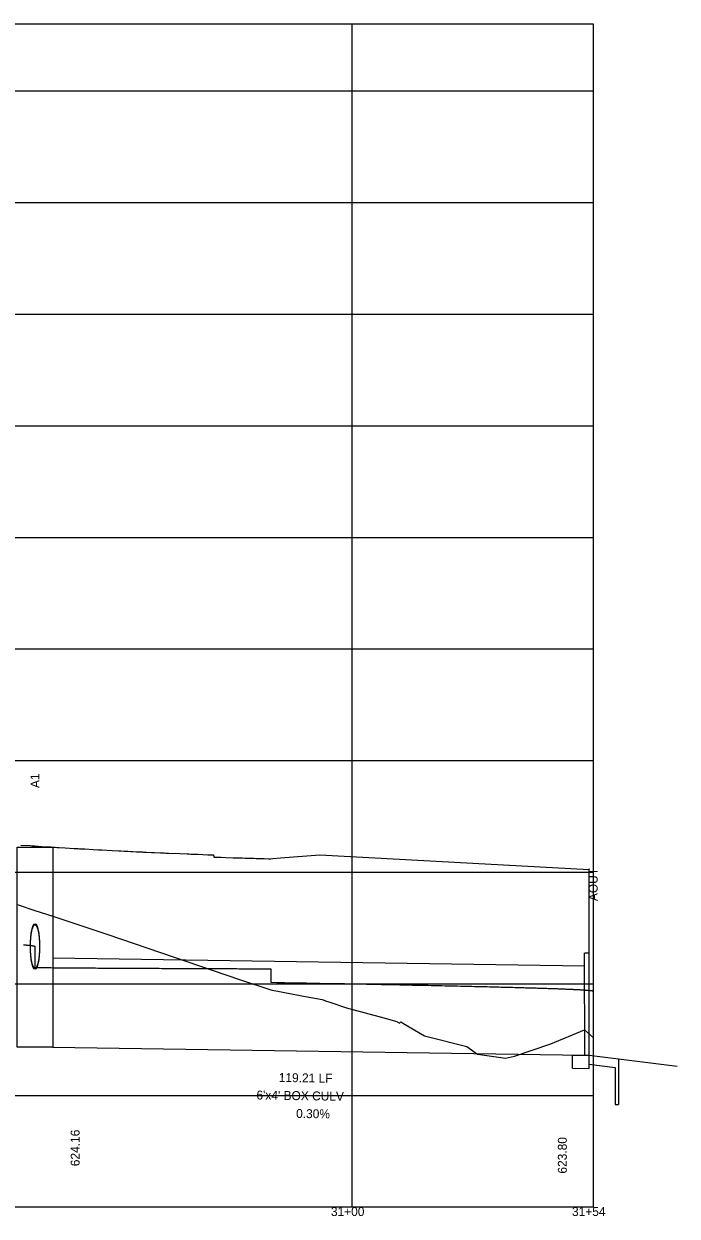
# Model space of a CAD drawing. Extents: x 2252703 to 2264864, y 13787568 to 13790989.
# Drawn here: x 2260938.4 to 2261084.9, y 13790698.5 to 13790965.5 of the extents above; entities that cross this region are included whole.
import ezdxf

# ---------------------------------------------------------------- set-up
doc = ezdxf.new("R2010")
doc.units = 0
for name, color, linetype in [('blank4', 7, 'Continuous'), ('D_DRN_PROF_HGL', 7, 'Continuous'), ('D_PROF_1', 7, 'Continuous'), ('D_PROF_NOTES_1', 7, 'Continuous'), ('Default', 7, 'Continuous'), ('Drain_PipeInside', 7, 'Continuous'), ('E_Terrain', 7, 'Continuous'), ('Inlet', 7, 'Continuous'), ('z - Construction', 7, 'Continuous')]:
    doc.layers.add(name, color=color, linetype=linetype)

msp = doc.modelspace()

# ---------------------------------------------------------------- linework, layer by layer
at = {"layer": 'blank4'}
msp.add_lwpolyline([(2257912.03, 13790700.51), (2257912.03, 13790965.51), (2261066.03, 13790965.51), (2261066.03, 13790700.51)], close=True, dxfattribs=at)
at = {"layer": 'D_DRN_PROF_HGL'}
msp.add_line((2260940.91, 13790758.9), (2260940.91, 13790754.21), dxfattribs=at)
for points in [[(2260938.32, 13790759.25), (2260938.41, 13790759.24), (2260938.5, 13790759.24), (2260938.59, 13790759.23), (2260938.68, 13790759.22), (2260938.76, 13790759.22), (2260938.84, 13790759.21), (2260938.92, 13790759.21), (2260939, 13790759.2), (2260939.08, 13790759.19), (2260939.15, 13790759.19), (2260939.23, 13790759.18), (2260939.3, 13790759.17), (2260939.37, 13790759.17), (2260939.44, 13790759.16), (2260939.5, 13790759.16), (2260939.57, 13790759.15), (2260939.63, 13790759.14), (2260939.69, 13790759.14), (2260939.75, 13790759.13), (2260939.81, 13790759.13), (2260939.86, 13790759.12), (2260939.92, 13790759.11), (2260939.97, 13790759.11), (2260940.02, 13790759.1), (2260940.07, 13790759.1), (2260940.12, 13790759.09), (2260940.17, 13790759.08), (2260940.21, 13790759.08), (2260940.25, 13790759.07), (2260940.3, 13790759.07), (2260940.34, 13790759.06), (2260940.37, 13790759.06), (2260940.41, 13790759.05), (2260940.45, 13790759.04), (2260940.48, 13790759.04), (2260940.52, 13790759.03), (2260940.55, 13790759.03), (2260940.58, 13790759.02), (2260940.61, 13790759.02), (2260940.63, 13790759.01), (2260940.66, 13790759.01), (2260940.68, 13790759), (2260940.71, 13790758.99), (2260940.73, 13790758.99), (2260940.75, 13790758.98), (2260940.77, 13790758.98), (2260940.79, 13790758.97), (2260940.8, 13790758.97), (2260940.82, 13790758.96), (2260940.83, 13790758.96), (2260940.85, 13790758.95), (2260940.86, 13790758.95), (2260940.87, 13790758.94), (2260940.88, 13790758.94), (2260940.89, 13790758.93), (2260940.89, 13790758.93), (2260940.9, 13790758.92), (2260940.9, 13790758.92), (2260940.9, 13790758.91), (2260940.91, 13790758.91), (2260940.91, 13790758.9)], [(2260940.91, 13790754.21), (2260940.91, 13790754.21), (2260940.96, 13790754.21), (2260941.47, 13790754.2), (2260941.97, 13790754.19), (2260942.48, 13790754.18), (2260942.98, 13790754.17), (2260943.48, 13790754.16), (2260943.99, 13790754.15), (2260944.49, 13790754.14), (2260944.99, 13790754.13), (2260945.5, 13790754.12), (2260946, 13790754.11), (2260946.5, 13790754.1), (2260947, 13790754.09), (2260947.5, 13790754.09), (2260948, 13790754.09), (2260948.5, 13790754.09), (2260949, 13790754.08), (2260949.5, 13790754.08), (2260950, 13790754.08), (2260950.5, 13790754.08), (2260951, 13790754.07), (2260951.5, 13790754.07), (2260952, 13790754.07), (2260952.5, 13790754.07), (2260952.99, 13790754.06), (2260953.49, 13790754.06), (2260953.99, 13790754.06), (2260954.48, 13790754.06), (2260954.98, 13790754.05), (2260955.48, 13790754.05), (2260955.97, 13790754.05), (2260956.47, 13790754.05), (2260956.96, 13790754.04), (2260957.46, 13790754.04), (2260957.95, 13790754.04), (2260958.44, 13790754.04), (2260958.94, 13790754.03), (2260959.43, 13790754.03), (2260959.93, 13790754.03), (2260960.42, 13790754.03), (2260960.91, 13790754.02), (2260961.4, 13790754.02), (2260961.9, 13790754.02), (2260962.39, 13790754.02), (2260962.88, 13790754.02), (2260963.37, 13790754.01), (2260963.86, 13790754.01), (2260964.35, 13790754.01), (2260964.84, 13790754.01), (2260965.33, 13790754), (2260965.82, 13790754), (2260966.31, 13790754), (2260966.8, 13790754), (2260967.29, 13790753.99), (2260967.78, 13790753.99), (2260968.27, 13790753.99), (2260968.75, 13790753.99), (2260969.24, 13790753.98), (2260969.73, 13790753.98), (2260970.22, 13790753.98), (2260970.7, 13790753.98), (2260971.19, 13790753.98), (2260971.68, 13790753.97), (2260972.16, 13790753.97), (2260972.65, 13790753.97), (2260973.13, 13790753.97), (2260973.62, 13790753.96), (2260974.1, 13790753.96), (2260974.59, 13790753.96), (2260975.07, 13790753.96), (2260975.56, 13790753.96), (2260976.04, 13790753.95), (2260976.53, 13790753.95), (2260977.01, 13790753.95), (2260977.49, 13790753.95), (2260977.98, 13790753.94), (2260978.46, 13790753.94), (2260978.94, 13790753.94), (2260979.42, 13790753.94), (2260979.9, 13790753.93), (2260980.39, 13790753.93), (2260980.87, 13790753.93), (2260981.35, 13790753.93), (2260981.83, 13790753.93), (2260982.31, 13790753.92), (2260982.79, 13790753.92), (2260983.27, 13790753.92), (2260983.75, 13790753.92), (2260984.23, 13790753.92), (2260984.71, 13790753.91), (2260985.19, 13790753.91), (2260985.67, 13790753.91), (2260986.15, 13790753.91), (2260986.62, 13790753.9), (2260987.1, 13790753.9), (2260987.58, 13790753.9), (2260988.06, 13790753.9), (2260988.54, 13790753.9), (2260989.01, 13790753.89), (2260989.49, 13790753.89), (2260989.97, 13790753.89), (2260990.44, 13790753.89), (2260990.92, 13790753.88), (2260991.4, 13790753.88), (2260991.87, 13790753.88), (2260992.35, 13790753.88), (2260992.82, 13790753.88), (2260993.3, 13790753.87), (2260993.77, 13790753.87), (2260993.77, 13790753.87), (2260993.77, 13790750.85), (2260995.1, 13790750.83), (2260996.85, 13790750.79), (2260998.54, 13790750.76), (2261000.18, 13790750.73), (2261001.76, 13790750.71), (2261003.29, 13790750.68), (2261004.78, 13790750.65), (2261006.22, 13790750.62), (2261007.62, 13790750.6), (2261008.98, 13790750.57), (2261010.3, 13790750.55), (2261011.58, 13790750.52), (2261012.83, 13790750.5), (2261014.04, 13790750.48), (2261015.22, 13790750.45), (2261016.37, 13790750.43), (2261017.48, 13790750.41), (2261018.57, 13790750.39), (2261019.63, 13790750.37), (2261020.67, 13790750.35), (2261021.68, 13790750.33), (2261022.66, 13790750.31), (2261023.62, 13790750.29), (2261024.56, 13790750.27), (2261025.48, 13790750.25), (2261026.37, 13790750.23), (2261027.24, 13790750.21), (2261028.1, 13790750.2), (2261028.93, 13790750.18), (2261029.74, 13790750.16), (2261030.54, 13790750.14), (2261031.32, 13790750.13), (2261032.08, 13790750.11), (2261032.82, 13790750.09), (2261033.55, 13790750.08), (2261034.27, 13790750.06), (2261034.96, 13790750.05), (2261035.65, 13790750.03), (2261036.31, 13790750.02), (2261036.97, 13790750), (2261037.61, 13790749.99), (2261038.24, 13790749.97), (2261038.85, 13790749.96), (2261039.45, 13790749.95), (2261040.04, 13790749.93), (2261040.62, 13790749.92), (2261041.19, 13790749.9), (2261041.74, 13790749.89), (2261042.29, 13790749.88), (2261042.82, 13790749.87), (2261043.34, 13790749.85), (2261043.86, 13790749.84), (2261044.36, 13790749.83), (2261044.85, 13790749.81), (2261045.33, 13790749.8), (2261045.81, 13790749.79), (2261046.27, 13790749.78), (2261046.73, 13790749.77), (2261047.17, 13790749.75), (2261047.61, 13790749.74), (2261048.04, 13790749.73), (2261048.46, 13790749.72), (2261048.88, 13790749.71), (2261049.28, 13790749.7), (2261049.68, 13790749.69), (2261050.07, 13790749.68), (2261050.45, 13790749.67), (2261050.83, 13790749.65), (2261051.19, 13790749.64), (2261051.56, 13790749.63), (2261051.91, 13790749.62), (2261052.26, 13790749.61), (2261052.6, 13790749.6), (2261052.93, 13790749.59), (2261053.26, 13790749.58), (2261053.58, 13790749.57), (2261053.9, 13790749.56), (2261054.21, 13790749.55), (2261054.51, 13790749.54), (2261054.81, 13790749.54), (2261055.1, 13790749.53), (2261055.39, 13790749.52), (2261055.67, 13790749.51), (2261055.95, 13790749.5), (2261056.22, 13790749.49), (2261056.48, 13790749.48), (2261056.74, 13790749.47), (2261057, 13790749.46), (2261057.25, 13790749.45), (2261057.49, 13790749.44), (2261057.73, 13790749.44), (2261057.97, 13790749.43), (2261058.2, 13790749.42), (2261058.43, 13790749.41), (2261058.65, 13790749.4), (2261058.87, 13790749.39), (2261059.08, 13790749.39), (2261059.29, 13790749.38), (2261059.49, 13790749.37), (2261059.69, 13790749.36), (2261059.89, 13790749.35), (2261060.08, 13790749.35), (2261060.27, 13790749.34), (2261060.45, 13790749.33), (2261060.63, 13790749.32), (2261060.81, 13790749.32), (2261060.98, 13790749.31), (2261061.15, 13790749.3), (2261061.32, 13790749.29), (2261061.48, 13790749.29), (2261061.64, 13790749.28), (2261061.79, 13790749.27), (2261061.94, 13790749.26), (2261062.09, 13790749.26), (2261062.23, 13790749.25), (2261062.37, 13790749.24), (2261062.51, 13790749.23), (2261062.65, 13790749.23), (2261062.78, 13790749.22), (2261062.91, 13790749.21), (2261063.03, 13790749.21), (2261063.15, 13790749.2), (2261063.27, 13790749.19), (2261063.39, 13790749.19), (2261063.5, 13790749.18), (2261063.61, 13790749.17), (2261063.72, 13790749.17), (2261063.82, 13790749.16), (2261063.92, 13790749.15), (2261064.02, 13790749.15), (2261064.12, 13790749.14), (2261064.21, 13790749.13), (2261064.3, 13790749.13), (2261064.39, 13790749.12), (2261064.47, 13790749.12), (2261064.56, 13790749.11), (2261064.64, 13790749.1), (2261064.71, 13790749.1), (2261064.79, 13790749.09), (2261064.86, 13790749.08), (2261064.93, 13790749.08), (2261065, 13790749.07), (2261065.06, 13790749.07), (2261065.13, 13790749.06), (2261065.19, 13790749.05), (2261065.24, 13790749.05), (2261065.3, 13790749.04), (2261065.35, 13790749.04), (2261065.41, 13790749.03), (2261065.45, 13790749.03), (2261065.5, 13790749.02), (2261065.55, 13790749.01), (2261065.59, 13790749.01), (2261065.63, 13790749), (2261065.67, 13790749), (2261065.7, 13790748.99), (2261065.74, 13790748.99), (2261065.77, 13790748.98), (2261065.8, 13790748.98), (2261065.83, 13790748.97), (2261065.86, 13790748.96), (2261065.88, 13790748.96), (2261065.9, 13790748.95), (2261065.92, 13790748.95), (2261065.94, 13790748.94), (2261065.96, 13790748.94), (2261065.98, 13790748.93), (2261065.99, 13790748.93), (2261066, 13790748.92), (2261066.01, 13790748.92), (2261066.02, 13790748.91), (2261066.02, 13790748.91), (2261066.03, 13790748.9), (2261066.03, 13790748.9), (2261066.03, 13790748.89)]]:
    msp.add_lwpolyline(points, dxfattribs=at)
at = {"layer": 'D_PROF_1'}
for p, q in [((2261004.72, 13790779.43), (2261065.11, 13790776.11)), ((2261065.11, 13790757.39), (2261065.11, 13790776.11)), ((2261064.12, 13790734.51), (2261064.11, 13790757.39)), ((2261065.11, 13790757.39), (2261064.11, 13790757.39)), ((2261065.12, 13790731.54), (2261065.11, 13790757.39)), ((2261061.37, 13790731.59), (2261061.37, 13790734.51)), ((2261061.37, 13790734.51), (2261065.12, 13790734.51)), ((2261061.37, 13790731.59), (2261065.12, 13790731.54))]:
    msp.add_line(p, q, dxfattribs=at)
msp.add_lwpolyline([(2260937.74, 13790781.6), (2260939.92, 13790781.46), (2260940.26, 13790781.43), (2260940.48, 13790781.42), (2260940.65, 13790781.41), (2260940.91, 13790781.39), (2260940.91, 13790781.39), (2260942.41, 13790781.29), (2260943.38, 13790781.23), (2260943.84, 13790781.2), (2260944.55, 13790781.16), (2260944.91, 13790781.14), (2260944.91, 13790781.14), (2260944.93, 13790781.13), (2260945.18, 13790781.12), (2260945.46, 13790781.1), (2260945.91, 13790781.07), (2260946.16, 13790781.06), (2260946.33, 13790781.05), (2260947.66, 13790780.97), (2260949.72, 13790780.84), (2260950.1, 13790780.82), (2260950.35, 13790780.81), (2260950.57, 13790780.8), (2260950.91, 13790780.78), (2260952.11, 13790780.71), (2260953.98, 13790780.6), (2260955.15, 13790780.54), (2260955.91, 13790780.5), (2260958.22, 13790780.38), (2260959.71, 13790780.3), (2260960.18, 13790780.27), (2260960.91, 13790780.24), (2260961.13, 13790780.23), (2260961.49, 13790780.21), (2260961.63, 13790780.2), (2260961.72, 13790780.2), (2260962.4, 13790780.16), (2260962.83, 13790780.14), (2260963.68, 13790780.1), (2260964.22, 13790780.08), (2260964.36, 13790780.07), (2260964.58, 13790780.06), (2260964.98, 13790780.04), (2260965.24, 13790780.03), (2260965.3, 13790780.03), (2260965.39, 13790780.02), (2260965.55, 13790780.01), (2260965.66, 13790780.01), (2260965.76, 13790780), (2260965.91, 13790780), (2260967.01, 13790779.95), (2260967.73, 13790779.91), (2260969.01, 13790779.86), (2260969.83, 13790779.82), (2260970.25, 13790779.8), (2260970.91, 13790779.78), (2260973.4, 13790779.68), (2260975, 13790779.61), (2260975.11, 13790779.61), (2260975.18, 13790779.6), (2260975.18, 13790779.6), (2260975.18, 13790779.6), (2260975.47, 13790779.59), (2260975.91, 13790779.58), (2260977.38, 13790779.52), (2260979.66, 13790779.44), (2260979.72, 13790779.44), (2260979.76, 13790779.43), (2260980.21, 13790779.42), (2260980.91, 13790779.39), (2260980.92, 13790779.39), (2260980.93, 13790779.39), (2260980.94, 13790779.39), (2260980.95, 13790779.39), (2260980.99, 13790778.9), (2260981.06, 13790778.9), (2260981.59, 13790778.88), (2260981.93, 13790778.87), (2260982.15, 13790778.86), (2260982.49, 13790778.85), (2260982.59, 13790778.85), (2260982.66, 13790778.85), (2260983.69, 13790778.81), (2260985.31, 13790778.76), (2260985.42, 13790778.76), (2260985.49, 13790778.76), (2260985.51, 13790778.75), (2260985.54, 13790778.75), (2260985.63, 13790778.75), (2260985.69, 13790778.75), (2260985.73, 13790778.75), (2260985.78, 13790778.75), (2260985.79, 13790778.75), (2260985.8, 13790778.75), (2260985.84, 13790778.74), (2260985.91, 13790778.74), (2260986.16, 13790778.74), (2260986.32, 13790778.73), (2260986.72, 13790778.72), (2260987.36, 13790778.7), (2260987.45, 13790778.7), (2260987.96, 13790778.68), (2260988.65, 13790778.66), (2260988.7, 13790778.66), (2260988.73, 13790778.66), (2260988.89, 13790778.66), (2260989.12, 13790778.65), (2260989.96, 13790778.63), (2260990.49, 13790778.61), (2260990.75, 13790778.6), (2260990.91, 13790778.6), (2260991.73, 13790778.58), (2260992.25, 13790778.56), (2260993.35, 13790778.54), (2260993.77, 13790778.53), (2260993.77, 13790778.53), (2260994.2, 13790778.56), (2260995.93, 13790778.7), (2261004.72, 13790779.43)], dxfattribs=at)
at = {"layer": 'Default'}
msp.add_line((2261012.03, 13790700.51), (2261012.03, 13790965.51), dxfattribs=at)
at = {"layer": 'Drain_PipeInside'}
for p, q in [((2260944.91, 13790756.3), (2261064.11, 13790754.51)), ((2260944.91, 13790736.3), (2261064.11, 13790734.51)), ((2261065.12, 13790734.51), (2261084.85, 13790732.04)), ((2261065.12, 13790732.52), (2261070.92, 13790731.8)), ((2261071.67, 13790733.69), (2261071.67, 13790723.46)), ((2261070.92, 13790731.8), (2261070.92, 13790723.46)), ((2261070.92, 13790723.46), (2261071.67, 13790723.46))]:
    msp.add_line(p, q, dxfattribs=at)
for centre in [(2260940.91, 13790758.97), (2260940.91, 13790758.78)]:
    msp.add_ellipse(centre, major_axis=(0, 5), ratio=0.2, dxfattribs=at)
at = {"layer": 'E_Terrain'}
msp.add_lwpolyline([(2260936.91, 13790768.29), (2260940.91, 13790766.96), (2260940.91, 13790766.96), (2260944.91, 13790765.64), (2260944.91, 13790765.64), (2260957.25, 13790761.54), (2260986.76, 13790751.47), (2260993.77, 13790749.17), (2260993.77, 13790749.17), (2261001.13, 13790747.72), (2261005.25, 13790746.97), (2261006.23, 13790746.62), (2261006.27, 13790746.61), (2261006.75, 13790746.45), (2261010.77, 13790745.17), (2261019.08, 13790742.88), (2261022.03, 13790742.11), (2261022.09, 13790742.01), (2261022.61, 13790741.72), (2261022.89, 13790741.99), (2261023.92, 13790741.37), (2261028.24, 13790738.85), (2261037.73, 13790736.45), (2261040.06, 13790734.73), (2261046.34, 13790733.88), (2261048.37, 13790734.29), (2261056.56, 13790737.05), (2261064.11, 13790740.19), (2261064.11, 13790740.19), (2261066.03, 13790738.46)], dxfattribs=at)
at = {"layer": 'Inlet'}
msp.add_lwpolyline([(2260936.91, 13790781.13), (2260944.91, 13790781.13), (2260944.91, 13790736.3), (2260936.91, 13790736.3)], close=True, dxfattribs=at)
at = {"layer": 'z - Construction'}
for p, q in [((2257912.03, 13790950.51), (2261066.03, 13790950.51)), ((2257912.03, 13790925.51), (2261066.03, 13790925.51)), ((2257912.03, 13790900.51), (2261066.03, 13790900.51)), ((2257912.03, 13790875.51), (2261066.03, 13790875.51)), ((2257912.03, 13790850.51), (2261066.03, 13790850.51)), ((2257912.03, 13790825.51), (2261066.03, 13790825.51)), ((2257912.03, 13790800.51), (2261066.03, 13790800.51)), ((2257912.03, 13790775.51), (2261066.03, 13790775.51)), ((2257912.03, 13790750.51), (2261066.03, 13790750.51)), ((2257912.03, 13790725.51), (2261066.03, 13790725.51))]:
    msp.add_line(p, q, dxfattribs=at)

# ---------------------------------------------------------------- texts
at = {"layer": 'D_PROF_NOTES_1'}
for s, rotation, p in [('A1', 90, (2260941.91, 13790794.36)), ('AOUT', 90, (2261067.03, 13790769.04)), ('119.21 LF', 359.1406, (2260995.54, 13790728.54)), ("6'x4' BOX CULV", 359.1406, (2260990.54, 13790724.61)), ('0.30%', 359.1406, (2260999.43, 13790720.48)), ('624.16', 90, (2260950.91, 13790709.67)), ('623.80', 90, (2261060.11, 13790708.01))]:
    msp.add_text(s, height=2, rotation=rotation, dxfattribs=at).set_placement(p)
at = {"layer": 'Default'}
for s, p in [('31+00', (2261007.24, 13790698.51)), ('31+54', (2261061.28, 13790698.51))]:
    msp.add_text(s, height=2, dxfattribs=at).set_placement(p)

doc.saveas('drawing.dxf')
